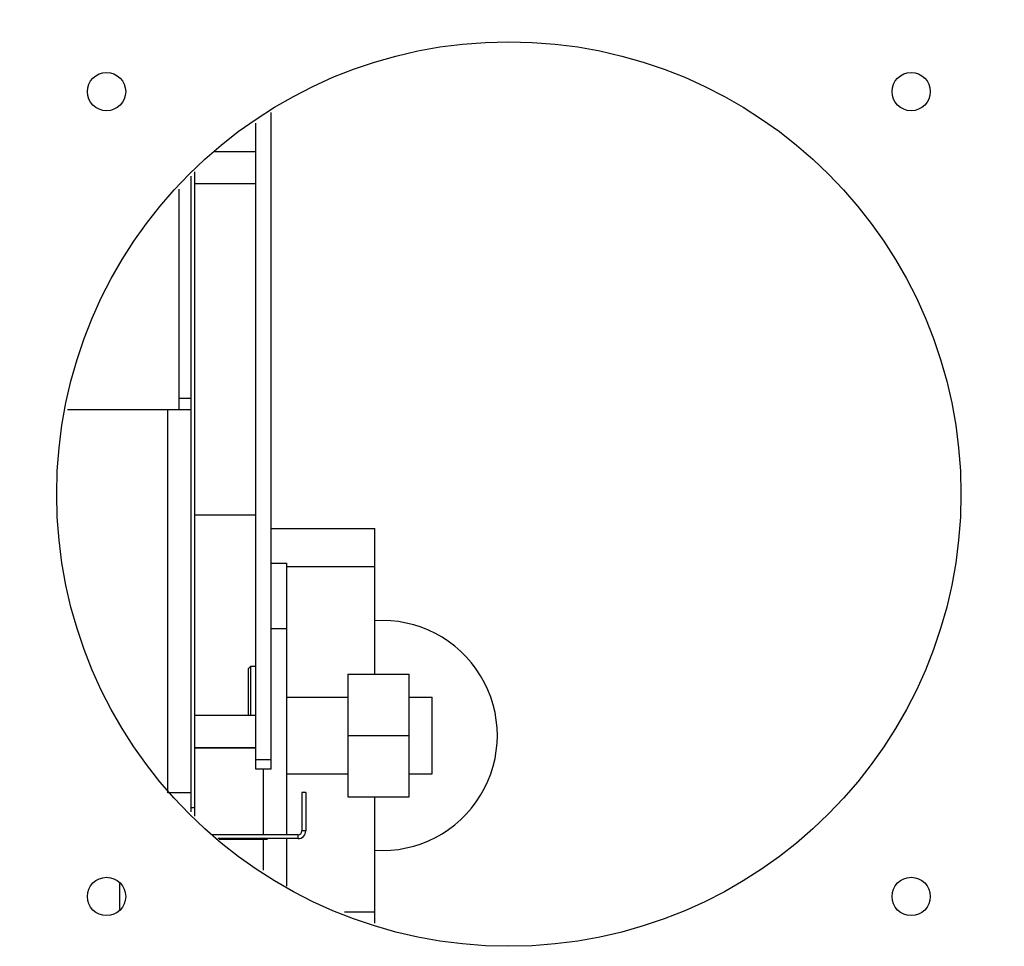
# Model space of a CAD drawing. Header units: millimetres. Extents: x 1117 to 38156, y -1945 to 7303.
# Tile 740 of 831: x 30204 to 30332, y 1501 to 1622. Entities that reach past the tile are written whole.
import ezdxf

# ---------------------------------------------------------------- set-up
doc = ezdxf.new("R2010")
doc.units = ezdxf.units.MM
doc.styles.get("Standard").update_dxf_attribs({"font": 'arial.ttf'})
doc.dimstyles.new('ISO-25', dxfattribs={"dimtxt": 2.5, "dimasz": 2.5, "dimexe": 1.25, "dimexo": 0.625, "dimtad": 1, "dimtxsty": 'Standard', "dimcen": 2.5, "dimadec": 0, "dimazin": 0, "dimtfac": 1, "dimtmove": 0, "dimatfit": 3, "dimfxl": 0, "dimarcsym": 0})

# ---------------------------------------------------------------- blocks, each defined once
blk = doc.blocks.new('*D155')
at = {"color": 0, "linetype": 'Continuous', "lineweight": -2}
for p, q in [((29979.59, 1725.5), (29979.59, 1901.19)), ((30460.73, 1540.76), (30460.73, 1901.19)), ((29999.59, 1899.94), (30440.73, 1899.94))]:
    blk.add_line(p, q, dxfattribs=at)
at = {"color": 0, "linetype": 'Continuous'}
for points in [[(29999.59, 1903.28), (29999.59, 1896.61), (29979.59, 1899.94)], [(30440.73, 1903.28), (30440.73, 1896.61), (30460.73, 1899.94)]]:
    blk.add_solid(points, dxfattribs=at)
at = {"layer": 'Defpoints', "color": 0, "linetype": 'Continuous'}
for p in [(30460.73, 1899.94), (29979.59, 1724.88), (30460.73, 1540.14)]:
    blk.add_point(p, dxfattribs=at)
at = {"color": 0, "linetype": 'Continuous', "insert": (30206.5, 1933.9), "char_height": 25, "width": 92.5312, "attachment_point": 2, "line_spacing_factor": 0.9}
blk.add_mtext('481.14', dxfattribs=at)

msp = doc.modelspace()

# ---------------------------------------------------------------- linework, layer by layer
at = {"color": 7, "linetype": 'Continuous'}
for p, q in [((30236.59, 1523.967), (30236.59, 1609.652)), ((30234.59, 1523.967), (30234.59, 1608.271)), ((30229.217, 1604.562), (30234.59, 1604.562)), ((30226.09, 1601.355), (30226.09, 1518.402)), ((30226.59, 1601.92), (30226.59, 1517.838)), ((30224.59, 1570.879), (30224.59, 1599.661)), ((30226.59, 1600.372), (30234.59, 1600.372)), ((30224.59, 1572.379), (30226.09, 1572.379)), ((30226.09, 1570.879), (30209.983, 1570.879)), ((30223.09, 1520.879), (30223.09, 1570.879)), ((30234.59, 1557.129), (30226.59, 1557.129)), ((30236.59, 1555.379), (30250.09, 1555.379)), ((30250.09, 1536.379), (30250.09, 1555.379)), ((30236.59, 1550.879), (30238.59, 1550.879)), ((30238.59, 1550.879), (30238.59, 1515.412)), ((30250.09, 1550.379), (30238.59, 1550.379)), ((30236.59, 1542.355), (30238.59, 1542.355)), ((30233.59, 1537.079), (30233.89, 1537.379)), ((30233.59, 1537.079), (30233.59, 1531.018)), ((30233.89, 1537.379), (30233.89, 1531.018)), ((30234.59, 1537.379), (30233.89, 1537.379)), ((30246.59, 1536.379), (30246.59, 1520.379)), ((30246.59, 1536.379), (30254.59, 1536.379)), ((30254.59, 1520.379), (30254.59, 1536.379)), ((30238.59, 1533.379), (30246.59, 1533.379)), ((30254.59, 1533.379), (30257.59, 1533.379)), ((30257.59, 1523.379), (30257.59, 1533.379)), ((30226.59, 1531.018), (30234.59, 1531.018)), ((30246.59, 1528.379), (30254.59, 1528.379)), ((30226.59, 1526.828), (30234.59, 1526.828)), ((30226.59, 1526.784), (30234.59, 1526.784)), ((30234.59, 1525.237), (30236.59, 1525.237)), ((30236.59, 1523.967), (30234.59, 1523.967)), ((30235.59, 1515.426), (30235.59, 1523.967)), ((30238.59, 1523.379), (30246.59, 1523.379)), ((30254.59, 1523.379), (30257.59, 1523.379)), ((30226.09, 1520.879), (30223.09, 1520.879)), ((30240.59, 1520.926), (30240.59, 1515.926)), ((30241.09, 1520.926), (30240.59, 1520.926)), ((30241.09, 1520.926), (30241.09, 1515.926)), ((30246.59, 1520.379), (30254.59, 1520.379)), ((30250.09, 1503.876), (30250.09, 1520.379)), ((30226.59, 1518.932), (30226.09, 1518.932)), ((30240.09, 1515.426), (30228.883, 1515.426)), ((30240.09, 1514.926), (30229.607, 1514.926)), ((30240.09, 1514.926), (30240.09, 1515.426)), ((30241.09, 1515.926), (30240.59, 1515.926)), ((30236.09, 1514.793), (30229.799, 1514.793)), ((30235.59, 1510.796), (30235.59, 1514.793)), ((30238.59, 1514.837), (30238.59, 1508.725)), ((30216.79, 1509.09), (30216.79, 1505.66)), ((30246.13, 1505.379), (30250.09, 1505.379))]:
    msp.add_line(p, q, dxfattribs=at)
for centre, radius in [((30267.59, 1559.879), 59), ((30215.09, 1612.379), 2.5), ((30320.09, 1612.379), 2.5), ((30215.09, 1507.379), 2.5), ((30320.09, 1507.379), 2.5)]:
    msp.add_circle(centre, radius, dxfattribs=at)
for centre, radius, start, end in [((30251.09, 1528.379), 15, 266.17745, 93.82255), ((30240.09, 1515.926), 1, 270, 0), ((30240.09, 1515.926), 0.5, 270, 0)]:
    msp.add_arc(centre, radius, start, end, dxfattribs=at)

# ---------------------------------------------------------------- dimensions: what is measured, and where the dimension line sits
at = {"linetype": 'Continuous'}
dim = msp.add_linear_dim(base=(30460.729, 1899.942), p1=(29979.59, 1724.879), p2=(30460.729, 1540.138), dimstyle='ISO-25', override={"dimtxt": 25, "dimasz": 20, "dimdsep": 46}, dxfattribs=at)
dim.commit()
dim.dimension.update_dxf_attribs({"geometry": '*D155', "text_midpoint": (30206.505, 1899.942), "dimtype": 160})

doc.saveas('drawing.dxf')
